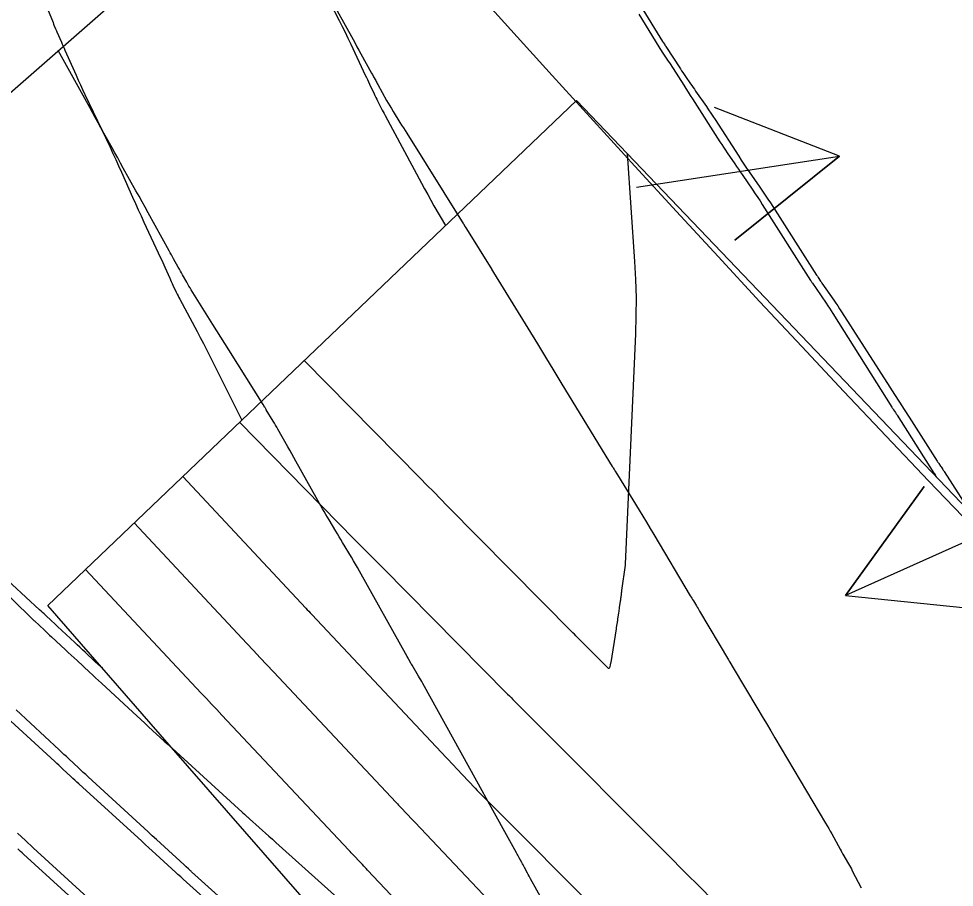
# Model space of a CAD drawing. Extents: x 954385 to 988206, y 1868364 to 1924553.
# Drawn here: x 955379.55 to 955421.31, y 1923337.66 to 1923376.45 of the extents above; entities that cross this region are included whole.
import ezdxf

# ---------------------------------------------------------------- set-up
doc = ezdxf.new("R2010")
doc.units = 0
for name, color, linetype in [('1', 7, 'Continuous'), ('Default', 7, 'Continuous'), ('Ex_Minor Contours', 7, 'Continuous'), ('Perimeter', 7, 'Continuous'), ('Proposed Fill', 7, 'Continuous'), ('Slopes', 7, 'Continuous')]:
    doc.layers.add(name, color=color, linetype=linetype)

msp = doc.modelspace()

# ---------------------------------------------------------------- linework, layer by layer
for points in [[(955406.706, 1923370.434), (955407.039, 1923365.604), (955407.083, 1923364.799), (955407.104, 1923363.994), (955407.102, 1923363.188), (955407.078, 1923362.382), (955406.617, 1923352.091), (955406.616, 1923352.079), (955406.615, 1923352.068), (955406.614, 1923352.057), (955406.613, 1923352.045), (955406.462, 1923350.92), (955406.457, 1923350.88), (955406.451, 1923350.84), (955406.446, 1923350.8), (955406.441, 1923350.76), (955406.421, 1923350.601), (955406.416, 1923350.561), (955406.41, 1923350.521), (955406.404, 1923350.481), (955406.399, 1923350.442), (955406.356, 1923350.161), (955406.347, 1923350.101), (955406.339, 1923350.041), (955406.33, 1923349.981), (955406.321, 1923349.921), (955406.28, 1923349.631), (955406.275, 1923349.595), (955406.27, 1923349.56), (955406.264, 1923349.524), (955406.259, 1923349.489), (955406.235, 1923349.346), (955406.229, 1923349.31), (955406.223, 1923349.275), (955406.218, 1923349.239), (955406.212, 1923349.204), (955405.974, 1923347.704), (955405.969, 1923347.674), (955405.963, 1923347.644), (955405.956, 1923347.614), (955405.948, 1923347.584), (955405.915, 1923347.466), (955405.905, 1923347.443), (955405.892, 1923347.433), (955405.875, 1923347.435), (955405.855, 1923347.451), (955405.107, 1923348.202), (955405.075, 1923348.234), (955404.549, 1923348.764), (955404.483, 1923348.83), (955404.418, 1923348.896), (955404.353, 1923348.962), (955404.287, 1923349.029), (955398.676, 1923354.702), (955398.373, 1923355.009), (955398.071, 1923355.316), (955397.768, 1923355.623), (955397.466, 1923355.93), (955392.292, 1923361.191)], [(955389.401, 1923358.427), (955394.558, 1923353.183), (955394.868, 1923352.867), (955395.179, 1923352.552), (955395.49, 1923352.237), (955395.802, 1923351.922), (955401.373, 1923346.288), (955401.45, 1923346.21), (955401.527, 1923346.133), (955401.603, 1923346.055), (955401.68, 1923345.977), (955402.195, 1923345.459), (955402.23, 1923345.424), (955408.79, 1923338.836), (955409.03, 1923338.595), (955409.271, 1923338.354), (955409.511, 1923338.114), (955409.752, 1923337.873), (955410.716, 1923336.912)], [(955386.867, 1923356.006), (955392.363, 1923350.128), (955392.43, 1923350.058), (955392.496, 1923349.987), (955392.562, 1923349.916), (955392.628, 1923349.846), (955398.646, 1923343.438), (955398.705, 1923343.376), (955399.343, 1923342.697), (955399.922, 1923342.084), (955400.019, 1923341.982), (955400.117, 1923341.881), (955400.215, 1923341.78), (955400.314, 1923341.68), (955405.811, 1923336.16)], [(955384.699, 1923353.933), (955389.736, 1923348.546), (955390.032, 1923348.23), (955390.327, 1923347.914), (955390.623, 1923347.599), (955390.919, 1923347.283), (955396.397, 1923341.451), (955396.452, 1923341.393), (955396.507, 1923341.334), (955396.561, 1923341.276), (955396.616, 1923341.217), (955397.117, 1923340.686), (955397.174, 1923340.625), (955397.231, 1923340.565), (955403.565, 1923333.856)], [(955401.096, 1923332.1), (955395.118, 1923338.433), (955395.062, 1923338.493), (955395.005, 1923338.552), (955394.949, 1923338.612), (955394.893, 1923338.672), (955394.392, 1923339.203), (955394.338, 1923339.261), (955394.283, 1923339.319), (955388.62, 1923345.35), (955388.389, 1923345.595), (955388.159, 1923345.841), (955387.928, 1923346.087), (955387.698, 1923346.333), (955382.53, 1923351.86)]]:
    msp.add_lwpolyline(points)
at = {"layer": '1'}
for points in [[(955365.706, 1923336.689), (955361.259, 1923341.287), (955360.132, 1923342.45), (955356.674, 1923346.068), (955352.874, 1923350.126), (955426.056, 1923414.21), (955430.795, 1923411.699), (955435.492, 1923409.848), (955436.928, 1923409.181), (955442.352, 1923406.341), (955442.526, 1923406.226), (955444.325, 1923405.052), (955447.683, 1923402.905), (955453.109, 1923400.305), (955453.505, 1923400.232), (955460.769, 1923398.966)], [(955393.333, 1923377.589), (955394.474, 1923375.519), (955394.56, 1923375.361), (955394.647, 1923375.203), (955394.734, 1923375.045), (955394.821, 1923374.887), (955395.295, 1923374.024), (955395.318, 1923373.982), (955395.341, 1923373.939), (955395.365, 1923373.897), (955395.388, 1923373.855), (955395.481, 1923373.686), (955395.505, 1923373.644), (955395.528, 1923373.602), (955395.551, 1923373.56), (955395.575, 1923373.517), (955395.969, 1923372.807), (955396.04, 1923372.682), (955396.112, 1923372.558), (955396.185, 1923372.435), (955396.261, 1923372.312), (955396.565, 1923371.824), (955396.641, 1923371.702), (955396.717, 1923371.58), (955396.793, 1923371.458), (955396.87, 1923371.336), (955399.392, 1923367.306), (955399.405, 1923367.286), (955399.483, 1923367.161), (955399.509, 1923367.118), (955399.536, 1923367.075), (955400.661, 1923365.247), (955400.67, 1923365.233), (955400.698, 1923365.189), (955400.722, 1923365.151), (955400.732, 1923365.135), (955400.742, 1923365.119), (955402.701, 1923361.937), (955402.793, 1923361.787), (955402.885, 1923361.636), (955402.976, 1923361.486), (955403.068, 1923361.335), (955403.431, 1923360.731), (955403.522, 1923360.58), (955403.613, 1923360.429), (955403.705, 1923360.279), (955403.797, 1923360.128), (955406.043, 1923356.459), (955406.065, 1923356.423), (955406.086, 1923356.388), (955406.129, 1923356.316), (955406.14, 1923356.298), (955406.151, 1923356.28), (955406.162, 1923356.263), (955406.173, 1923356.245), (955406.249, 1923356.121), (955406.273, 1923356.081), (955407.244, 1923354.502), (955407.409, 1923354.231), (955407.574, 1923353.961), (955407.737, 1923353.689), (955407.9, 1923353.417), (955409.528, 1923350.681), (955409.562, 1923350.624), (955409.596, 1923350.567), (955409.631, 1923350.51), (955409.665, 1923350.454), (955409.803, 1923350.227), (955409.838, 1923350.171), (955409.872, 1923350.114), (955409.906, 1923350.057), (955409.94, 1923350), (955411.236, 1923347.814), (955411.266, 1923347.763), (955411.296, 1923347.712), (955411.385, 1923347.564), (955411.388, 1923347.557), (955411.402, 1923347.532), (955411.403, 1923347.531), (955412.544, 1923345.611), (955412.735, 1923345.291), (955412.925, 1923344.97), (955413.116, 1923344.65), (955413.306, 1923344.329), (955415.567, 1923340.526), (955415.637, 1923340.408), (955415.706, 1923340.289), (955415.773, 1923340.17), (955415.839, 1923340.05), (955416.213, 1923339.365), (955416.255, 1923339.289), (955416.296, 1923339.213), (955416.307, 1923339.194), (955416.317, 1923339.175), (955416.328, 1923339.156), (955416.339, 1923339.137), (955416.588, 1923338.714), (955416.632, 1923338.637), (955416.676, 1923338.559), (955416.718, 1923338.481), (955416.76, 1923338.402), (955417.161, 1923337.63)], [(955407.283, 1923377.061), (955408.293, 1923375.434), (955408.302, 1923375.42), (955408.311, 1923375.406), (955408.32, 1923375.392), (955408.329, 1923375.378), (955408.371, 1923375.312), (955408.383, 1923375.295), (955408.394, 1923375.278), (955408.418, 1923375.244), (955408.429, 1923375.228), (955408.441, 1923375.21), (955409.085, 1923374.21), (955409.14, 1923374.126), (955409.195, 1923374.043), (955409.251, 1923373.959), (955409.308, 1923373.877), (955409.536, 1923373.546), (955409.593, 1923373.464), (955409.65, 1923373.381), (955409.708, 1923373.299), (955409.765, 1923373.216), (955410.244, 1923372.527), (955410.343, 1923372.384), (955410.44, 1923372.24), (955410.536, 1923372.095), (955410.631, 1923371.95), (955411.689, 1923370.309), (955411.804, 1923370.133), (955411.92, 1923369.959), (955412.037, 1923369.785), (955412.156, 1923369.612), (955412.635, 1923368.922), (955412.754, 1923368.749), (955412.871, 1923368.575), (955412.987, 1923368.4), (955413.101, 1923368.223), (955415.168, 1923365.006), (955415.204, 1923364.949), (955415.241, 1923364.891), (955415.342, 1923364.735), (955415.353, 1923364.72), (955415.363, 1923364.704), (955415.405, 1923364.643), (955415.932, 1923363.884), (955416.02, 1923363.755), (955416.108, 1923363.624), (955416.195, 1923363.493), (955416.28, 1923363.362), (955418.43, 1923360.003), (955418.646, 1923359.666), (955418.861, 1923359.33), (955419.077, 1923358.993), (955419.292, 1923358.657), (955420.553, 1923356.689), (955420.57, 1923356.664), (955420.587, 1923356.638), (955420.604, 1923356.612), (955420.621, 1923356.587), (955420.698, 1923356.475), (955420.725, 1923356.435), (955420.753, 1923356.396), (955420.807, 1923356.317), (955420.821, 1923356.297), (955420.834, 1923356.277), (955420.847, 1923356.257), (955420.861, 1923356.237), (955422.219, 1923354.114)], [(955403.235, 1923336.521), (955402.396, 1923338.04), (955402.362, 1923338.101), (955402.329, 1923338.163), (955402.295, 1923338.225), (955402.262, 1923338.287), (955402.121, 1923338.551), (955402.092, 1923338.605), (955402.063, 1923338.659), (955402.034, 1923338.713), (955402.005, 1923338.767), (955401.89, 1923338.984), (955401.861, 1923339.038), (955401.832, 1923339.092), (955401.803, 1923339.146), (955401.773, 1923339.199), (955400.347, 1923341.774), (955400.314, 1923341.834), (955397.587, 1923346.763), (955397.541, 1923346.846), (955397.493, 1923346.929), (955397.445, 1923347.011), (955397.397, 1923347.093), (955397.103, 1923347.584), (955397.081, 1923347.619), (955397.073, 1923347.634), (955396.963, 1923347.83), (955396.925, 1923347.898), (955396.887, 1923347.967), (955394.764, 1923351.782), (955394.677, 1923351.937), (955394.588, 1923352.092), (955394.498, 1923352.246), (955394.407, 1923352.399), (955394.005, 1923353.067), (955393.93, 1923353.192), (955393.855, 1923353.317), (955393.779, 1923353.442), (955393.704, 1923353.567), (955393.404, 1923354.066), (955393.33, 1923354.191), (955393.256, 1923354.317), (955393.183, 1923354.443), (955393.111, 1923354.569), (955391.914, 1923356.695), (955391.823, 1923356.856), (955391.733, 1923357.016), (955391.643, 1923357.177), (955391.553, 1923357.337), (955391.114, 1923358.122), (955391.064, 1923358.212), (955391.012, 1923358.301), (955390.96, 1923358.39), (955390.908, 1923358.478), (955390.6, 1923358.99), (955390.578, 1923359.026), (955390.557, 1923359.061), (955390.546, 1923359.079), (955390.536, 1923359.097), (955390.495, 1923359.17), (955390.486, 1923359.185), (955390.478, 1923359.2), (955390.469, 1923359.215), (955390.459, 1923359.23), (955388.927, 1923361.663), (955388.748, 1923361.947), (955388.569, 1923362.232), (955388.39, 1923362.517), (955388.212, 1923362.801), (955387.243, 1923364.346), (955387.193, 1923364.429), (955387.143, 1923364.511), (955387.095, 1923364.595), (955387.047, 1923364.679), (955386.859, 1923365.016), (955386.812, 1923365.1), (955386.765, 1923365.184), (955386.718, 1923365.269), (955386.671, 1923365.353), (955386.462, 1923365.727), (955386.411, 1923365.817), (955386.361, 1923365.908), (955386.311, 1923365.998), (955386.261, 1923366.089), (955385.323, 1923367.786), (955385.187, 1923368.031), (955385.052, 1923368.276), (955384.916, 1923368.521), (955384.78, 1923368.766), (955384.215, 1923369.783), (955384.09, 1923370.008), (955383.965, 1923370.233), (955383.84, 1923370.459), (955383.715, 1923370.684), (955383.214, 1923371.584), (955383.089, 1923371.809), (955382.964, 1923372.034), (955382.84, 1923372.259), (955382.715, 1923372.484), (955381.311, 1923375.028)], [(955378.724, 1923351.053), (955380.045, 1923349.748), (955380.06, 1923349.733), (955380.075, 1923349.718), (955380.137, 1923349.661), (955380.221, 1923349.582), (955380.246, 1923349.559), (955380.69, 1923349.145), (955380.768, 1923349.072), (955380.846, 1923348.999), (955380.924, 1923348.926), (955381.002, 1923348.854), (955381.629, 1923348.269), (955381.76, 1923348.148), (955381.891, 1923348.026), (955382.021, 1923347.905), (955382.152, 1923347.784), (955382.704, 1923347.273), (955382.839, 1923347.147), (955382.975, 1923347.021), (955383.11, 1923346.896), (955383.246, 1923346.77), (955384.644, 1923345.476), (955384.819, 1923345.315), (955384.994, 1923345.154), (955385.169, 1923344.993), (955385.344, 1923344.833), (955386.045, 1923344.191), (955386.221, 1923344.031), (955386.396, 1923343.87), (955386.572, 1923343.71), (955386.747, 1923343.55), (955389.517, 1923341.021), (955389.552, 1923340.989), (955389.623, 1923340.924), (955389.75, 1923340.809), (955389.774, 1923340.787), (955389.798, 1923340.766), (955389.823, 1923340.744), (955389.847, 1923340.722), (955390.716, 1923339.94), (955390.869, 1923339.803), (955391.022, 1923339.665), (955391.175, 1923339.528), (955391.328, 1923339.39), (955394.505, 1923336.536)], [(955389.716, 1923335.479), (955386.894, 1923338.019), (955386.865, 1923338.045), (955386.777, 1923338.124), (955386.656, 1923338.234), (955386.61, 1923338.276), (955386.563, 1923338.319), (955385.665, 1923339.139), (955385.508, 1923339.282), (955385.35, 1923339.426), (955385.193, 1923339.57), (955385.036, 1923339.714), (955382.232, 1923342.278), (955382.141, 1923342.361), (955382.051, 1923342.444), (955381.961, 1923342.526), (955381.872, 1923342.609), (955381.513, 1923342.942), (955381.423, 1923343.025), (955381.333, 1923343.108), (955381.244, 1923343.191), (955381.154, 1923343.274), (955379.021, 1923345.251)], [(955383.622, 1923335.605), (955379.759, 1923339.138), (955379.694, 1923339.198), (955379.629, 1923339.257), (955379.564, 1923339.317), (955379.499, 1923339.376)]]:
    msp.add_lwpolyline(points, dxfattribs=at)
at = {"layer": 'Default'}
msp.add_arc((956111.568, 1924014.493), 954.93, 205.346268, 226.414195, dxfattribs=at)
at = {"layer": 'Ex_Minor Contours'}
for points in [[(955393.232, 1923377.594), (955393.855, 1923376.367), (955393.986, 1923376.107), (955394.115, 1923375.845), (955394.242, 1923375.583), (955394.367, 1923375.319), (955395.019, 1923373.933), (955395.066, 1923373.834), (955395.112, 1923373.735), (955395.159, 1923373.635), (955395.206, 1923373.536), (955395.409, 1923373.104), (955395.447, 1923373.022), (955395.487, 1923372.94), (955395.527, 1923372.859), (955395.568, 1923372.778), (955395.733, 1923372.455), (955395.774, 1923372.374), (955395.816, 1923372.294), (955395.859, 1923372.213), (955395.901, 1923372.133), (955397.527, 1923369.108), (955397.664, 1923368.855), (955397.803, 1923368.603), (955397.943, 1923368.352), (955398.085, 1923368.101), (955398.593, 1923367.214)], [(955380.686, 1923377.245), (955381.078, 1923376.276), (955381.105, 1923376.209), (955381.133, 1923376.141), (955381.188, 1923376.006), (955381.201, 1923375.972), (955381.216, 1923375.938), (955381.23, 1923375.905), (955381.244, 1923375.871), (955381.451, 1923375.4), (955381.491, 1923375.31), (955381.53, 1923375.22), (955381.57, 1923375.131), (955381.61, 1923375.041), (955382.106, 1923373.93), (955382.203, 1923373.715), (955382.3, 1923373.501), (955382.4, 1923373.287), (955382.5, 1923373.074), (955383.621, 1923370.716), (955383.752, 1923370.438), (955383.88, 1923370.16), (955384.007, 1923369.881), (955384.132, 1923369.602), (955384.627, 1923368.48), (955384.752, 1923368.201), (955384.878, 1923367.921), (955385.006, 1923367.643), (955385.136, 1923367.365), (955385.881, 1923365.779), (955385.93, 1923365.673), (955385.979, 1923365.567), (955386.027, 1923365.46), (955386.074, 1923365.353), (955386.286, 1923364.871), (955386.322, 1923364.79), (955386.358, 1923364.71), (955386.394, 1923364.631), (955386.431, 1923364.551), (955386.58, 1923364.233), (955386.618, 1923364.154), (955386.657, 1923364.075), (955386.696, 1923363.997), (955386.737, 1923363.92), (955387.509, 1923362.484), (955387.65, 1923362.218), (955387.789, 1923361.951), (955387.927, 1923361.684), (955388.062, 1923361.415), (955389.499, 1923358.522)], [(955407.227, 1923376.649), (955408.117, 1923375.2), (955408.168, 1923375.118), (955408.22, 1923375.036), (955408.273, 1923374.956), (955408.328, 1923374.876), (955408.546, 1923374.556), (955408.601, 1923374.476), (955408.654, 1923374.396), (955408.707, 1923374.315), (955408.759, 1923374.233), (955409.233, 1923373.481), (955409.33, 1923373.329), (955409.427, 1923373.177), (955409.524, 1923373.024), (955409.621, 1923372.872), (955410.85, 1923370.957), (955410.93, 1923370.833), (955411.011, 1923370.71), (955411.093, 1923370.587), (955411.176, 1923370.465), (955411.509, 1923369.978), (955411.593, 1923369.856), (955411.676, 1923369.735), (955411.76, 1923369.613), (955411.843, 1923369.491), (955412.322, 1923368.791), (955412.429, 1923368.633), (955412.535, 1923368.474), (955412.639, 1923368.315), (955412.742, 1923368.154), (955414.898, 1923364.758), (955414.917, 1923364.728), (955414.936, 1923364.698), (955414.955, 1923364.669), (955414.975, 1923364.64), (955415.14, 1923364.399), (955415.588, 1923363.744), (955415.664, 1923363.633), (955415.738, 1923363.52), (955415.812, 1923363.407), (955415.884, 1923363.293), (955418.524, 1923359.107), (955418.543, 1923359.076), (955418.562, 1923359.046), (955418.582, 1923359.017), (955418.602, 1923358.987), (955418.683, 1923358.869), (955418.703, 1923358.839), (955418.722, 1923358.809), (955418.742, 1923358.779), (955418.761, 1923358.749), (955420.401, 1923356.158), (955420.407, 1923356.149), (955420.414, 1923356.139), (955420.42, 1923356.129), (955420.427, 1923356.12), (955420.453, 1923356.081), (955420.459, 1923356.072), (955420.466, 1923356.062), (955420.472, 1923356.052), (955420.478, 1923356.043), (955420.511, 1923355.991)], [(955383.282, 1923347.443), (955383.196, 1923347.523), (955383.081, 1923347.63), (955382.965, 1923347.736), (955382.505, 1923348.164), (955382.39, 1923348.271), (955382.275, 1923348.378), (955382.16, 1923348.485), (955382.046, 1923348.592), (955381.278, 1923349.311), (955381.145, 1923349.436), (955381.011, 1923349.561), (955380.744, 1923349.811), (955380.677, 1923349.873), (955380.61, 1923349.935), (955380.543, 1923349.997), (955380.476, 1923350.059), (955378.025, 1923352.308)], [(955389.796, 1923336.071), (955387.264, 1923338.358), (955387.241, 1923338.379), (955387.219, 1923338.399), (955387.162, 1923338.451), (955387.139, 1923338.472), (955387.128, 1923338.482), (955387.02, 1923338.579), (955386.998, 1923338.599), (955386.977, 1923338.619), (955386.955, 1923338.638), (955386.933, 1923338.658), (955385.875, 1923339.628), (955385.691, 1923339.796), (955385.508, 1923339.965), (955385.324, 1923340.133), (955385.141, 1923340.301), (955382.647, 1923342.593), (955382.539, 1923342.693), (955382.43, 1923342.793), (955382.322, 1923342.893), (955382.213, 1923342.994), (955381.781, 1923343.396), (955381.672, 1923343.496), (955381.564, 1923343.597), (955381.456, 1923343.697), (955381.348, 1923343.798), (955379.426, 1923345.583)], [(955383.501, 1923336.396), (955380.197, 1923339.429), (955379.842, 1923339.755), (955379.488, 1923340.082)]]:
    msp.add_lwpolyline(points, dxfattribs=at)
at = {"layer": 'Perimeter'}
msp.add_lwpolyline([(955453.831, 1923268.974), (955448.495, 1923276.541), (955440.881, 1923283.045), (955437.759, 1923286.64), (955433.675, 1923291.02), (955426.871, 1923298.362), (955421.789, 1923303.911), (955420.109, 1923305.748), (955413.351, 1923313.137), (955406.749, 1923320.685), (955406.556, 1923320.9), (955399.449, 1923328.966), (955392.84, 1923336.482), (955392.199, 1923337.216), (955386.259, 1923344.026), (955380.84, 1923350.244), (955404.441, 1923372.803), (955430.664, 1923345.369), (955463.111, 1923313.401), (955497.691, 1923280.642), (955532.806, 1923247.125)], dxfattribs=at)
at = {"layer": 'Proposed Fill'}
msp.add_lwpolyline([(955453.831, 1923268.974), (955448.495, 1923276.541), (955440.881, 1923283.045), (955437.759, 1923286.64), (955433.675, 1923291.02), (955426.871, 1923298.362), (955421.789, 1923303.911), (955420.109, 1923305.748), (955413.351, 1923313.137), (955406.749, 1923320.685), (955406.556, 1923320.9), (955399.449, 1923328.966), (955392.84, 1923336.482), (955392.199, 1923337.216), (955386.259, 1923344.026), (955380.84, 1923350.244)], dxfattribs=at)
at = {"layer": 'Slopes'}
for points in [[(955407.131, 1923368.928), (955416.194, 1923370.31), (955411.51, 1923366.561), (955416.194, 1923370.31), (955410.605, 1923372.492)], [(955457.131, 1923368.928), (955416.453, 1923350.698), (955419.968, 1923355.561), (955416.453, 1923350.698), (955422.421, 1923350.086)]]:
    msp.add_lwpolyline(points, dxfattribs=at)

doc.saveas('drawing.dxf')
